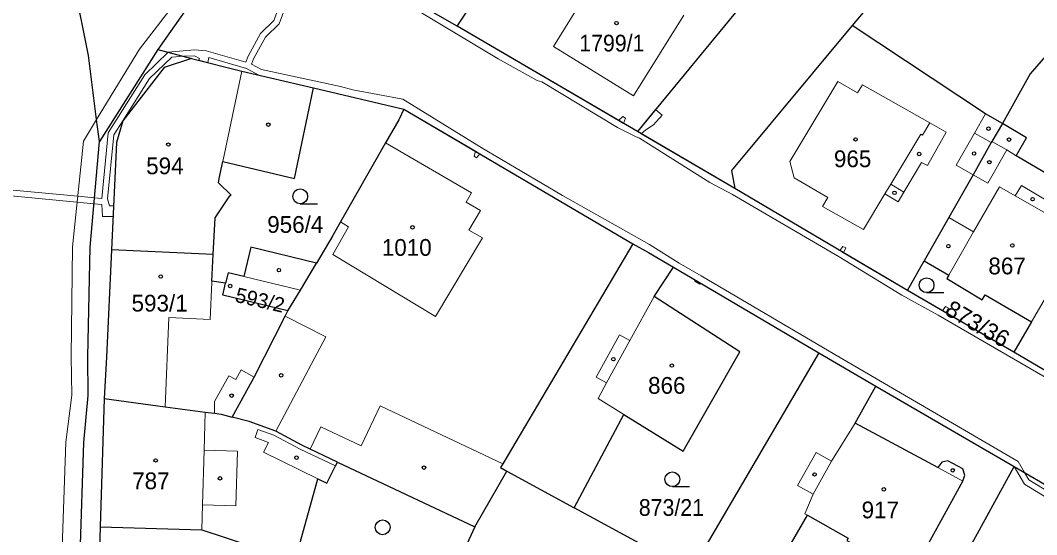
# Model space of a CAD drawing. Extents: x -679733 to -673243, y -1075091 to -1066557.
# Drawn here: x -676566.7 to -676463.7, y -1070817.2 to -1070765.1 of the extents above; entities that cross this region are included whole.
import ezdxf
from ezdxf.enums import TextEntityAlignment as Align

# ---------------------------------------------------------------- set-up
doc = ezdxf.new("R2010")
doc.units = 0
doc.header["$LTSCALE"] = 0.68
for name, color, linetype, lineweight in [('1', 7, 'Continuous', 25), ('13', 7, 'Continuous', 13), ('3', 7, 'Continuous', 25), ('4', 7, 'Continuous', 13), ('5', 7, 'Continuous', 25)]:
    doc.layers.add(name, color=color, linetype=linetype, lineweight=lineweight)
doc.layers.add('2', color=7, linetype='Continuous')

msp = doc.modelspace()

# ---------------------------------------------------------------- linework, layer by layer
at = {"layer": '1'}
for p, q in [((-676468.43, -1070748.83), (-676482.38, -1070765.61)), ((-676488.94, -1070757.85), (-676504.17, -1070776.35)), ((-676552.77, -1070768.03), (-676558.71, -1070777.35)), ((-676552.77, -1070768.03), (-676549.38, -1070768.93)), ((-676476.78, -1070792.46), (-676475.09, -1070789.47)), ((-676558.21, -1070803.43), (-676558.63, -1070816.42)), ((-676517.42, -1070810.79), (-676510.57, -1070814.5)), ((-676477.95, -1070832.21), (-676465.96, -1070810.31)), ((-676500.94, -1070819.73), (-676510.57, -1070814.5)), ((-676520.66, -1070816.43), (-676523.76, -1070823.17))]:
    msp.add_line(p, q, dxfattribs=at)
for points in [[(-676542.68, -1070753.9), (-676549.8, -1070763.8), (-676552.77, -1070768.03)], [(-676522.43, -1070765.66), (-676529.68, -1070761.52), (-676533.58, -1070759.23), (-676540.87, -1070754.96), (-676542.68, -1070753.9)], [(-676522.43, -1070765.66), (-676520.69, -1070763.03), (-676514.88, -1070754.23)], [(-676454.95, -1070759.63), (-676464.34, -1070770.48), (-676467.16, -1070775.54)], [(-676558.71, -1070777.35), (-676559, -1070775.13), (-676559.82, -1070768.65), (-676561.31, -1070761.21), (-676561.64, -1070759.91)], [(-676460.2, -1070802.15), (-676462.95, -1070800.51), (-676466.02, -1070798.72), (-676476.78, -1070792.46), (-676494.3, -1070782.14), (-676504.17, -1070776.35), (-676522.43, -1070765.66)], [(-676482.38, -1070765.61), (-676494.62, -1070780.31), (-676494.3, -1070782.14)], [(-676467.16, -1070775.54), (-676468.87, -1070774.54), (-676482.38, -1070765.61)], [(-676549.38, -1070768.93), (-676552.15, -1070769.87), (-676556.34, -1070775.27), (-676556.98, -1070777.46), (-676557.48, -1070788.35)], [(-676549.38, -1070768.93), (-676544.27, -1070770.21), (-676536.99, -1070771.92), (-676527.85, -1070774.08), (-676504.63, -1070787.72)], [(-676547.18, -1070788.82), (-676546.96, -1070785.11), (-676545.47, -1070782.88), (-676545.35, -1070782.8), (-676546.62, -1070781.55), (-676546.57, -1070781.1), (-676546.21, -1070779.4), (-676538.93, -1070781.12), (-676536.99, -1070771.92)], [(-676527.85, -1070774.08), (-676528.36, -1070775.16), (-676529.7, -1070777.51), (-676534.26, -1070785.52), (-676535.05, -1070786.9), (-676536.7, -1070789.69)], [(-676467.16, -1070775.54), (-676468.23, -1070777.35), (-676468.29, -1070777.47), (-676470.14, -1070780.73), (-676472.6, -1070785.08), (-676475.09, -1070789.47)], [(-676454.3, -1070785.54), (-676465.77, -1070778.8), (-676464.71, -1070776.99), (-676467.16, -1070775.54)], [(-676565.16, -1070934.01), (-676565.13, -1070933.22), (-676563.95, -1070912.72), (-676562.69, -1070879.56), (-676562.18, -1070870.58), (-676561.76, -1070853.32), (-676560.29, -1070807.87), (-676559.86, -1070803.11), (-676559.88, -1070799.2), (-676559.64, -1070788.06), (-676558.71, -1070777.35)], [(-676557.48, -1070788.35), (-676557.98, -1070799.24), (-676558.21, -1070803.43)], [(-676545.91, -1070791.72), (-676547.3, -1070791.51), (-676547.18, -1070788.82), (-676557.48, -1070788.35)], [(-676536.7, -1070789.69), (-676543.37, -1070788.09), (-676544.08, -1070791.06), (-676545.66, -1070790.68), (-676545.91, -1070791.72)], [(-676504.63, -1070787.72), (-676517.8, -1070810.05), (-676518.04, -1070810.42), (-676517.42, -1070810.79)], [(-676504.63, -1070787.72), (-676503.05, -1070788.61), (-676500.51, -1070790.11), (-676485.78, -1070798.78), (-676479.98, -1070802.16), (-676465.96, -1070810.31), (-676457.4, -1070815.33), (-676426.82, -1070833.27), (-676409.64, -1070843.35), (-676396.69, -1070850.95)], [(-676475.09, -1070789.47), (-676472.61, -1070790.9), (-676472.81, -1070791.25), (-676469.2, -1070793.42), (-676468.9, -1070792.9), (-676464.21, -1070795.63), (-676466.02, -1070798.72)], [(-676539.6, -1070794.52), (-676538.32, -1070792.44), (-676536.7, -1070789.69)], [(-676510.57, -1070814.5), (-676505.53, -1070805.04), (-676499.52, -1070808.75), (-676493.8, -1070798.69), (-676502.47, -1070793.08), (-676500.51, -1070790.11)], [(-676539.6, -1070794.52), (-676546.2, -1070792.93), (-676545.91, -1070791.72)], [(-676545.25, -1070805.3), (-676543.21, -1070801.64), (-676543.01, -1070801.24), (-676539.88, -1070795.06), (-676539.6, -1070794.52)], [(-676485.78, -1070798.78), (-676497.68, -1070819.1), (-676498.75, -1070820.92)], [(-676492.23, -1070824.46), (-676491.18, -1070822.63), (-676486.93, -1070815.25), (-676482.79, -1070817.57), (-676482.94, -1070817.83), (-676482.45, -1070818.1), (-676482.59, -1070818.37), (-676481.29, -1070819.1), (-676481.14, -1070818.84), (-676480.49, -1070819.2), (-676480.35, -1070818.94), (-676476.33, -1070821.19), (-676471.17, -1070811.81), (-676470.98, -1070811.18), (-676471.19, -1070810.54), (-676472.7, -1070809.74), (-676473.29, -1070809.87), (-676473.72, -1070810.43), (-676482.08, -1070805.93), (-676479.98, -1070802.16)], [(-676558.21, -1070803.43), (-676552.04, -1070804.26), (-676547.98, -1070804.8), (-676547.05, -1070804.92), (-676546.37, -1070805.02), (-676545.25, -1070805.3)], [(-676534.58, -1070809.86), (-676537.34, -1070808.55), (-676538.18, -1070808.15), (-676540.83, -1070806.73), (-676543.54, -1070805.74), (-676545.25, -1070805.3)], [(-676538.87, -1070819.84), (-676536.56, -1070811.58), (-676535.65, -1070812.02), (-676534.78, -1070810.26), (-676534.58, -1070809.86)], [(-676534.58, -1070809.86), (-676520.66, -1070816.43), (-676517.42, -1070810.79)], [(-676558.63, -1070816.42), (-676558.98, -1070827.27), (-676559.06, -1070829.92)], [(-676558.63, -1070816.42), (-676548.33, -1070816.75), (-676545.96, -1070817.53), (-676541.49, -1070818.99), (-676538.87, -1070819.84)]]:
    msp.add_lwpolyline(points, dxfattribs=at)
at = {"layer": '13'}
for points in [[(-676538.43, -1070758.17), (-676541.02, -1070765.1), (-676542.36, -1070766.41), (-676543.62, -1070768.71)], [(-676457.67, -1070815.83), (-676464.48, -1070811.67), (-676464.93, -1070810.91), (-676465.58, -1070809.82), (-676484.15, -1070798.97), (-676497.69, -1070790.97), (-676499.92, -1070789.7), (-676502.94, -1070787.79), (-676511.75, -1070782.83), (-676520.02, -1070777.95), (-676527.94, -1070773.06), (-676533.03, -1070772.13), (-676534.27, -1070771.77), (-676542.28, -1070770.07), (-676543.3, -1070769.52), (-676543.08, -1070768.96), (-676541.88, -1070766.77), (-676540.5, -1070765.44), (-676537.87, -1070758.41)], [(-676526.73, -1070763.92), (-676518.27, -1070768.96), (-676514.32, -1070771.16), (-676513.86, -1070771.3), (-676506.2, -1070775.93), (-676504.35, -1070776.85), (-676503.96, -1070777.01), (-676496.81, -1070781.53), (-676494.51, -1070782.74), (-676483.72, -1070789.05), (-676477.36, -1070792.95), (-676473.67, -1070794.98), (-676460.75, -1070802.48)], [(-676462.95, -1070800.51), (-676466.02, -1070798.72), (-676472.89, -1070794.72), (-676473.23, -1070794.53), (-676476.78, -1070792.46), (-676483.27, -1070788.64), (-676483.63, -1070788.42), (-676494.3, -1070782.14), (-676503.77, -1070776.58), (-676503.3, -1070776.16), (-676502.54, -1070775.67), (-676501.67, -1070774.68), (-676502.34, -1070774.12), (-676504.17, -1070776.35), (-676505.58, -1070775.53), (-676506.07, -1070775.24), (-676522.43, -1070765.66), (-676526.35, -1070763.42)], [(-676543.62, -1070768.71), (-676543.86, -1070769.3), (-676547.88, -1070768.15), (-676549.06, -1070768.06), (-676551.74, -1070768.3), (-676554.11, -1070770.6), (-676557.82, -1070776.49), (-676558.45, -1070783.13), (-676559.21, -1070783.06), (-676559.26, -1070783.67)], [(-676559.26, -1070783.67), (-676558.46, -1070783.74), (-676558.39, -1070784.96), (-676557.32, -1070784.96), (-676557.27, -1070783.88), (-676557.7, -1070783.88), (-676557.9, -1070783.18), (-676557.24, -1070776.69), (-676556.34, -1070775.27), (-676553.63, -1070770.98), (-676551.38, -1070768.79), (-676550.16, -1070768.72), (-676549.06, -1070768.66), (-676548.56, -1070768.93), (-676548.62, -1070769.12), (-676547.73, -1070769.34), (-676547.63, -1070768.85), (-676543.79, -1070769.94), (-676542.54, -1070770.62), (-676536.99, -1070771.92), (-676527.85, -1070774.08), (-676520.58, -1070778.35), (-676520.14, -1070778.61), (-676504.63, -1070787.72), (-676503.05, -1070788.61), (-676500.51, -1070790.11), (-676498.3, -1070791.41), (-676497.77, -1070791.72), (-676485.78, -1070798.78), (-676479.98, -1070802.16), (-676465.96, -1070810.31), (-676464.92, -1070812.11), (-676457.96, -1070816.35)], [(-676571.56, -1070782.51), (-676561.01, -1070783.51), (-676559.26, -1070783.67), (-676559.21, -1070783.06), (-676560.91, -1070782.91), (-676571.54, -1070781.91)]]:
    msp.add_lwpolyline(points, dxfattribs=at)
for points in [[(-676506.07, -1070775.24), (-676505.58, -1070775.53), (-676505.38, -1070774.99), (-676505.66, -1070774.83)], [(-676520.73, -1070778.86), (-676520.47, -1070779.03), (-676520.14, -1070778.61), (-676520.58, -1070778.35)], [(-676483.63, -1070788.42), (-676483.27, -1070788.64), (-676483.03, -1070788.14), (-676483.33, -1070788)], [(-676498.3, -1070791.41), (-676498.36, -1070791.51), (-676497.83, -1070791.82), (-676497.77, -1070791.72)], [(-676473.23, -1070794.53), (-676472.89, -1070794.72), (-676472.63, -1070794.25), (-676472.94, -1070794.09)]]:
    msp.add_lwpolyline(points, close=True, dxfattribs=at)
at = {"layer": '3'}
for p, q in [((-676538.353, -1070783.67), (-676536.603, -1070783.67)), ((-676474.853, -1070792.68), (-676473.103, -1070792.68)), ((-676500.623, -1070812.36), (-676498.873, -1070812.36))]:
    msp.add_line(p, q, dxfattribs=at)
for centre in [(-676538.3529, -1070782.9198), (-676474.8529, -1070791.9298), (-676500.6229, -1070811.6098), (-676529.9929, -1070816.4798)]:
    msp.add_circle(centre, 0.75, dxfattribs=at)
at = {"layer": '4'}
for p, q in [((-676542.1, -1070751.67), (-676554.63, -1070768)), ((-676512.66, -1070767.71), (-676505.73, -1070756.48)), ((-676504.55, -1070772.72), (-676499.47, -1070764.53)), ((-676559, -1070775.13), (-676554.63, -1070768)), ((-676504.55, -1070772.72), (-676512.66, -1070767.71)), ((-676544.27, -1070770.21), (-676546.21, -1070779.4)), ((-676488.7, -1070779.4), (-676483.85, -1070771.29)), ((-676483.85, -1070771.29), (-676481.84, -1070772.42)), ((-676481.84, -1070772.42), (-676481.36, -1070771.6)), ((-676481.36, -1070771.6), (-676474.51, -1070775.47)), ((-676560.33, -1070777.32), (-676559, -1070775.13)), ((-676468.87, -1070774.54), (-676469.99, -1070776.51)), ((-676475.25, -1070776.71), (-676474.51, -1070775.47)), ((-676474.51, -1070775.47), (-676472.85, -1070776.4)), ((-676478.48, -1070781.69), (-676475.44, -1070776.6)), ((-676475.44, -1070776.6), (-676475.25, -1070776.71)), ((-676472.85, -1070776.4), (-676474.77, -1070779.8)), ((-676469.99, -1070776.51), (-676471.84, -1070779.77)), ((-676469.99, -1070776.51), (-676468.29, -1070777.47)), ((-676561.44, -1070788.03), (-676560.33, -1070777.32)), ((-676529.7, -1070777.51), (-676520.98, -1070782.58)), ((-676466.73, -1070778.2), (-676468.63, -1070781.58)), ((-676468.23, -1070777.35), (-676466.73, -1070778.2)), ((-676466.73, -1070778.2), (-676465.77, -1070778.8)), ((-676488.26, -1070781.05), (-676488.7, -1070779.4)), ((-676477.15, -1070782.49), (-676475.35, -1070779.48)), ((-676474.77, -1070779.8), (-676475.35, -1070779.48)), ((-676471.84, -1070779.77), (-676470.14, -1070780.73)), ((-676488.26, -1070781.05), (-676484.86, -1070783.02)), ((-676468.63, -1070781.58), (-676470.14, -1070780.73)), ((-676479.08, -1070782.68), (-676478.48, -1070781.69)), ((-676477.15, -1070782.49), (-676478.48, -1070781.69)), ((-676467.47, -1070781.94), (-676470.1, -1070786.52)), ((-676467.47, -1070781.94), (-676465.86, -1070782.88)), ((-676465.86, -1070782.88), (-676465.24, -1070781.82)), ((-676465.24, -1070781.82), (-676462.38, -1070783.5)), ((-676520.98, -1070782.58), (-676521.51, -1070783.52)), ((-676484.86, -1070783.02), (-676485.39, -1070783.94)), ((-676481.23, -1070786.29), (-676479.08, -1070782.68)), ((-676479.08, -1070782.68), (-676477.74, -1070783.48)), ((-676477.74, -1070783.48), (-676477.15, -1070782.49)), ((-676465.86, -1070782.88), (-676462.98, -1070784.51)), ((-676521.51, -1070783.52), (-676520.08, -1070784.35)), ((-676520.08, -1070784.35), (-676521.24, -1070786.34)), ((-676485.39, -1070783.94), (-676481.23, -1070786.29)), ((-676533.44, -1070786), (-676534.26, -1070785.52)), ((-676472.6, -1070785.08), (-676470.1, -1070786.52)), ((-676535.05, -1070788.83), (-676533.44, -1070786)), ((-676521.24, -1070786.34), (-676519.86, -1070787.14)), ((-676470.1, -1070786.52), (-676472.61, -1070790.9)), ((-676519.86, -1070787.14), (-676524.65, -1070795.09)), ((-676561.56, -1070799.17), (-676561.44, -1070788.03)), ((-676459.58, -1070787.69), (-676464.21, -1070795.63)), ((-676524.65, -1070795.09), (-676535.05, -1070788.83)), ((-676547.31, -1070791.62), (-676547.48, -1070795.4)), ((-676547.3, -1070791.51), (-676547.31, -1070791.62)), ((-676544.08, -1070791.06), (-676538.32, -1070792.44)), ((-676502.47, -1070793.08), (-676504.93, -1070797.55)), ((-676551.68, -1070795.21), (-676552.04, -1070804.26)), ((-676547.48, -1070795.4), (-676551.68, -1070795.21)), ((-676539.88, -1070795.06), (-676535.76, -1070797.15)), ((-676535.76, -1070797.15), (-676540.83, -1070806.73)), ((-676505.98, -1070796.97), (-676508.34, -1070801.27)), ((-676504.93, -1070797.55), (-676507.29, -1070801.84)), ((-676504.93, -1070797.55), (-676505.98, -1070796.97)), ((-676561.5, -1070803.08), (-676561.56, -1070799.17)), ((-676544.89, -1070801.5), (-676544.34, -1070800.51)), ((-676544.34, -1070800.51), (-676543.01, -1070801.24)), ((-676547.04, -1070803.74), (-676545.59, -1070801.12)), ((-676545.59, -1070801.12), (-676544.89, -1070801.5)), ((-676508.34, -1070801.27), (-676507.29, -1070801.84)), ((-676507.29, -1070801.84), (-676508.16, -1070803.42)), ((-676562.11, -1070807.84), (-676561.5, -1070803.08)), ((-676547.05, -1070804.92), (-676547.04, -1070803.74)), ((-676508.16, -1070803.42), (-676505.53, -1070805.04)), ((-676548.1, -1070808.67), (-676547.98, -1070804.8)), ((-676532.16, -1070808.22), (-676530.25, -1070804.17)), ((-676530.25, -1070804.17), (-676517.8, -1070810.05)), ((-676482.08, -1070805.93), (-676484.5, -1070809.76)), ((-676542.93, -1070807.37), (-676542.63, -1070806.55)), ((-676542.63, -1070806.55), (-676541.02, -1070807.15)), ((-676541.02, -1070807.15), (-676538.37, -1070808.56)), ((-676537.34, -1070808.55), (-676536.26, -1070806.28)), ((-676536.26, -1070806.28), (-676532.16, -1070808.22)), ((-676563.74, -1070853.28), (-676562.11, -1070807.84)), ((-676541.58, -1070807.87), (-676542.93, -1070807.37)), ((-676542.07, -1070808.85), (-676541.58, -1070807.87)), ((-676548.26, -1070814.19), (-676548.1, -1070808.67)), ((-676548.1, -1070808.67), (-676544.72, -1070808.77)), ((-676544.72, -1070808.77), (-676544.89, -1070814.29)), ((-676536.56, -1070811.58), (-676542.07, -1070808.85)), ((-676538.37, -1070808.56), (-676534.78, -1070810.26)), ((-676487.93, -1070812.24), (-676486.06, -1070808.9)), ((-676486.06, -1070808.9), (-676484.5, -1070809.76)), ((-676484.5, -1070809.76), (-676486.36, -1070813.11)), ((-676473.72, -1070810.43), (-676471.17, -1070811.81)), ((-676486.36, -1070813.11), (-676487.93, -1070812.24)), ((-676486.36, -1070813.11), (-676487.2, -1070815.1)), ((-676548.33, -1070816.75), (-676548.26, -1070814.19)), ((-676544.89, -1070814.29), (-676548.26, -1070814.19)), ((-676487.2, -1070815.1), (-676486.93, -1070815.25))]:
    msp.add_line(p, q, dxfattribs=at)
at = {"layer": '5'}
for centre in [(-676506.2868, -1070765.3492), (-676541.5768, -1070775.6492), (-676468.5768, -1070776.0592), (-676482.0468, -1070777.1492), (-676466.4968, -1070777.1692), (-676551.7168, -1070777.6692), (-676475.6068, -1070778.6292), (-676470.0368, -1070778.5792), (-676468.4868, -1070779.4592), (-676478.1068, -1070782.5592), (-676464.1068, -1070783.2092), (-676526.9668, -1070786.0592), (-676472.6368, -1070787.9692), (-676466.1568, -1070787.8992), (-676540.5068, -1070790.4092), (-676552.4868, -1070791.0492), (-676545.4468, -1070792.0092), (-676506.6068, -1070799.4292), (-676500.6768, -1070800.0792), (-676540.2768, -1070801.0692), (-676545.2968, -1070803.1292), (-676538.7268, -1070809.4192), (-676553.0068, -1070809.6992), (-676525.7968, -1070810.4292), (-676486.2068, -1070811.1192), (-676472.1968, -1070810.6992), (-676546.4868, -1070811.5192), (-676479.1868, -1070812.6292)]:
    msp.add_circle(centre, 0.175, dxfattribs=at)

# ---------------------------------------------------------------- texts
at = {"layer": '2', "width": 0.95}
for s, p in [('1799/1', (-676506.759, -1070768.229)), ('873/21', (-676500.719, -1070815.32))]:
    msp.add_text(s, height=1.7, dxfattribs=at).set_placement(p, align=Align.CENTER)
at = {"layer": '2'}
for s, p in [('965', (-676482.349, -1070779.96)), ('594', (-676552.069, -1070780.68)), ('956/4', (-676538.85, -1070786.62)), ('1010', (-676527.55, -1070788.95)), ('867', (-676466.689, -1070790.83)), ('593/1', (-676552.6, -1070794.6)), ('866', (-676501.189, -1070802.94)), ('787', (-676553.489, -1070812.62)), ('917', (-676479.539, -1070815.57))]:
    msp.add_text(s, height=1.7, dxfattribs=at).set_placement(p, align=Align.CENTER)
for s, height, rotation, p in [('593/2', 1.5, 347, (-676542.5862, -1070794.1664)), ('873/36', 1.7, 330, (-676470.1005, -1070796.5796))]:
    msp.add_text(s, height=height, rotation=rotation, dxfattribs=at).set_placement(p, align=Align.CENTER)

doc.saveas('drawing.dxf')
